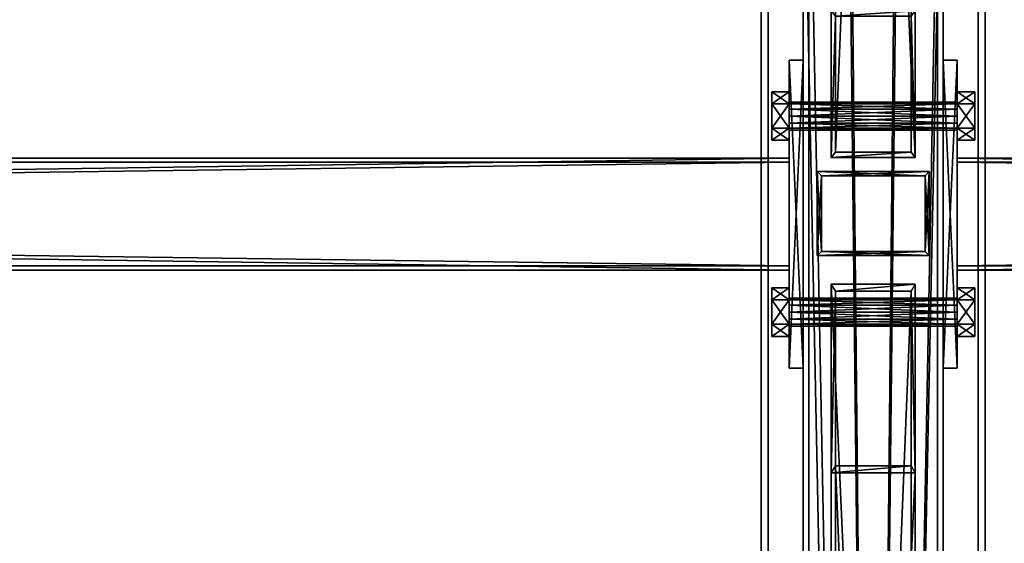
# Model space of a CAD drawing. Header units: millimetres. Extents: x -333 to 67333, y -930 to 39730.
# Tile 354 of 656: x 21690 to 22394, y 5865 to 6239. Entities that reach past the tile are written whole.
import ezdxf

# ---------------------------------------------------------------- set-up
doc = ezdxf.new("R2010")
doc.units = ezdxf.units.MM
for name, color, linetype in [('2', 7, 'Continuous'), ('3', 7, 'Continuous'), ('5', 7, 'Continuous'), ('6', 7, 'Continuous'), ('8', 7, 'Continuous'), ('95', 7, 'Continuous'), ('99', 7, 'Continuous')]:
    doc.layers.add(name, color=color, linetype=linetype)

msp = doc.modelspace()

# ---------------------------------------------------------------- meshes
at = {"layer": '2', "color": 20}
mesh = msp.add_polyface(dxfattribs=at)
corners = [(22337, 6127.3, 4366.64), (22337, 6073.3, 4355.16), (22337, 6073.3, 3080), (22337, 6127.3, 3080), (22263, 6073.3, 4355.16), (22263, 6073.3, 3080), (22263, 6127.3, 4366.64), (22263, 6127.3, 3080), (22340, 6130.3, 4367.28), (22260, 6130.3, 4367.28), (22260, 6130.3, 3080), (22340, 6130.3, 3080), (22260, 6070.3, 4354.52), (22260, 6070.3, 3080), (22340, 6070.3, 4354.52), (22340, 6070.3, 3080)]
mesh.append_faces([[corners[k] for k in face] for face in [(0, 2, 3, 3), (1, 5, 2, 2), (4, 7, 5, 5), (6, 3, 7, 7), (8, 10, 11, 11), (9, 13, 10, 10), (12, 15, 13, 13), (14, 11, 15, 15)]], dxfattribs={"vtx0": -1, "color": 20})
mesh.append_faces([[corners[k] for k in face] for face in [(9, 6, 12, 12), (6, 8, 0, 0), (0, 8, 1, 1), (12, 4, 14, 14), (4, 12, 6, 6), (14, 1, 8, 8), (11, 3, 15, 15), (3, 10, 7, 7), (7, 10, 5, 5), (15, 2, 13, 13), (2, 15, 3, 3), (13, 5, 10, 10)]], dxfattribs={"vtx0": -1, "vtx1": -1, "color": 20})
mesh.append_faces([[corners[k] for k in face] for face in [(6, 9, 8, 8), (14, 4, 1, 1), (3, 11, 10, 10), (13, 2, 5, 5)]], dxfattribs={"vtx0": -1, "vtx2": -1, "vtx3": -1, "color": 20})
mesh.append_faces([[corners[k] for k in face] for face in [(0, 1, 2, 2), (1, 4, 5, 5), (4, 6, 7, 7), (6, 0, 3, 3), (8, 9, 10, 10), (9, 12, 13, 13), (12, 14, 15, 15), (14, 8, 11, 11)]], dxfattribs={"vtx2": -1, "vtx3": -1, "color": 20})
at = {"layer": '3', "color": 91}
mesh = msp.add_polyface(dxfattribs=at)
corners = [(22240, 6137, 2983), (22240, 6063, 2983), (16760, 6063, 2983), (16760, 6137, 2983), (22240, 6063, 3057), (16760, 6063, 3057), (22240, 6137, 3057), (16760, 6137, 3057), (22240, 6140, 2980), (22240, 6140, 3060), (16760, 6140, 3060), (16760, 6140, 2980), (22240, 6060, 3060), (16760, 6060, 3060), (22240, 6060, 2980), (16760, 6060, 2980)]
mesh.append_faces([[corners[k] for k in face] for face in [(0, 2, 3, 3), (1, 5, 2, 2), (4, 7, 5, 5), (6, 3, 7, 7), (8, 10, 11, 11), (9, 13, 10, 10), (12, 15, 13, 13), (14, 11, 15, 15)]], dxfattribs={"vtx0": -1, "color": 91})
mesh.append_faces([[corners[k] for k in face] for face in [(9, 6, 12, 12), (6, 8, 0, 0), (0, 8, 1, 1), (12, 4, 14, 14), (4, 12, 6, 6), (14, 1, 8, 8), (11, 3, 15, 15), (3, 10, 7, 7), (7, 10, 5, 5), (15, 2, 13, 13), (2, 15, 3, 3), (13, 5, 10, 10)]], dxfattribs={"vtx0": -1, "vtx1": -1, "color": 91})
mesh.append_faces([[corners[k] for k in face] for face in [(6, 9, 8, 8), (14, 4, 1, 1), (3, 11, 10, 10), (13, 2, 5, 5)]], dxfattribs={"vtx0": -1, "vtx2": -1, "vtx3": -1, "color": 91})
mesh.append_faces([[corners[k] for k in face] for face in [(0, 1, 2, 2), (1, 4, 5, 5), (4, 6, 7, 7), (6, 0, 3, 3), (8, 9, 10, 10), (9, 12, 13, 13), (12, 14, 15, 15), (14, 8, 11, 11)]], dxfattribs={"vtx2": -1, "vtx3": -1, "color": 91})
mesh = msp.add_polyface(dxfattribs=at)
corners = [(27840, 6137, 2983), (27840, 6063, 2983), (22360, 6063, 2983), (22360, 6137, 2983), (27840, 6063, 3057), (22360, 6063, 3057), (27840, 6137, 3057), (22360, 6137, 3057), (27840, 6140, 2980), (27840, 6140, 3060), (22360, 6140, 3060), (22360, 6140, 2980), (27840, 6060, 3060), (22360, 6060, 3060), (27840, 6060, 2980), (22360, 6060, 2980)]
mesh.append_faces([[corners[k] for k in face] for face in [(0, 2, 3, 3), (1, 5, 2, 2), (4, 7, 5, 5), (6, 3, 7, 7), (8, 10, 11, 11), (9, 13, 10, 10), (12, 15, 13, 13), (14, 11, 15, 15)]], dxfattribs={"vtx0": -1, "color": 91})
mesh.append_faces([[corners[k] for k in face] for face in [(9, 6, 12, 12), (6, 8, 0, 0), (0, 8, 1, 1), (12, 4, 14, 14), (4, 12, 6, 6), (14, 1, 8, 8), (11, 3, 15, 15), (3, 10, 7, 7), (7, 10, 5, 5), (15, 2, 13, 13), (2, 15, 3, 3), (13, 5, 10, 10)]], dxfattribs={"vtx0": -1, "vtx1": -1, "color": 91})
mesh.append_faces([[corners[k] for k in face] for face in [(6, 9, 8, 8), (14, 4, 1, 1), (3, 11, 10, 10), (13, 2, 5, 5)]], dxfattribs={"vtx0": -1, "vtx2": -1, "vtx3": -1, "color": 91})
mesh.append_faces([[corners[k] for k in face] for face in [(0, 1, 2, 2), (1, 4, 5, 5), (4, 6, 7, 7), (6, 0, 3, 3), (8, 9, 10, 10), (9, 12, 13, 13), (12, 14, 15, 15), (14, 8, 11, 11)]], dxfattribs={"vtx2": -1, "vtx3": -1, "color": 91})
at = {"layer": '5', "color": 131}
mesh = msp.add_polyface(dxfattribs=at)
corners = [(22346, 185.3, 2984), (22254, 185.3, 2984), (22254, 9385, 2984), (22346, 9385, 2984), (22254, 185.3, 3076), (22254, 9385, 3076), (22346, 185.3, 3076), (22346, 9385, 3076), (22350, 185.3, 2980), (22350, 185.3, 3080), (22350, 9385, 3080), (22350, 9385, 2980), (22250, 185.3, 3080), (22250, 9385, 3080), (22250, 185.3, 2980), (22250, 9385, 2980)]
mesh.append_faces([[corners[k] for k in face] for face in [(0, 2, 3, 3), (1, 5, 2, 2), (4, 7, 5, 5), (6, 3, 7, 7), (8, 10, 11, 11), (9, 13, 10, 10), (12, 15, 13, 13), (14, 11, 15, 15)]], dxfattribs={"vtx0": -1, "color": 131})
mesh.append_faces([[corners[k] for k in face] for face in [(9, 6, 12, 12), (6, 8, 0, 0), (0, 8, 1, 1), (12, 4, 14, 14), (4, 12, 6, 6), (14, 1, 8, 8), (11, 3, 15, 15), (3, 10, 7, 7), (7, 10, 5, 5), (15, 2, 13, 13), (2, 15, 3, 3), (13, 5, 10, 10)]], dxfattribs={"vtx0": -1, "vtx1": -1, "color": 131})
mesh.append_faces([[corners[k] for k in face] for face in [(6, 9, 8, 8), (14, 4, 1, 1), (3, 11, 10, 10), (13, 2, 5, 5)]], dxfattribs={"vtx0": -1, "vtx2": -1, "vtx3": -1, "color": 131})
mesh.append_faces([[corners[k] for k in face] for face in [(0, 1, 2, 2), (1, 4, 5, 5), (4, 6, 7, 7), (6, 0, 3, 3), (8, 9, 10, 10), (9, 12, 13, 13), (12, 14, 15, 15), (14, 8, 11, 11)]], dxfattribs={"vtx2": -1, "vtx3": -1, "color": 131})
at = {"layer": '6', "color": 2}
mesh = msp.add_polyface(dxfattribs=at)
corners = [(22225, 7914.78, 4751.68), (22375, 7914.78, 4751.68), (22375, 175.3, 3106.65), (22225, 175.3, 3106.65), (22375, 7883.59, 4898.4), (22375, 25.3, 3228.12), (22225, 7883.59, 4898.4), (22225, 25.3, 3228.12), (22220, 7915.82, 4746.79), (22220, 7882.55, 4903.29), (22220, 20.3, 3232.17), (22220, 180.3, 3102.61), (22380, 7882.55, 4903.29), (22380, 20.3, 3232.17), (22380, 7915.82, 4746.79), (22380, 180.3, 3102.61)]
mesh.append_faces([[corners[k] for k in face] for face in [(0, 2, 3, 3), (1, 5, 2, 2), (4, 7, 5, 5), (6, 3, 7, 7), (8, 10, 11, 11), (9, 13, 10, 10), (12, 15, 13, 13), (14, 11, 15, 15)]], dxfattribs={"vtx0": -1, "color": 2})
mesh.append_faces([[corners[k] for k in face] for face in [(9, 6, 12, 12), (6, 8, 0, 0), (0, 8, 1, 1), (12, 4, 14, 14), (4, 12, 6, 6), (14, 1, 8, 8), (11, 3, 15, 15), (3, 10, 7, 7), (7, 10, 5, 5), (15, 2, 13, 13), (2, 15, 3, 3), (13, 5, 10, 10)]], dxfattribs={"vtx0": -1, "vtx1": -1, "color": 2})
mesh.append_faces([[corners[k] for k in face] for face in [(6, 9, 8, 8), (14, 4, 1, 1), (3, 11, 10, 10), (13, 2, 5, 5)]], dxfattribs={"vtx0": -1, "vtx2": -1, "vtx3": -1, "color": 2})
mesh.append_faces([[corners[k] for k in face] for face in [(0, 1, 2, 2), (1, 4, 5, 5), (4, 6, 7, 7), (6, 0, 3, 3), (8, 9, 10, 10), (9, 12, 13, 13), (12, 14, 15, 15), (14, 8, 11, 11)]], dxfattribs={"vtx2": -1, "vtx3": -1, "color": 2})
at = {"layer": '8', "color": 253}
mesh = msp.add_polyface(dxfattribs=at)
corners = [(22273, 7599.78, 4679.61), (22327, 7599.78, 4679.61), (22327, 6241.3, 3080), (22273, 6241.3, 3080), (22327, 7481.31, 4654.43), (22327, 6144.22, 3080), (22273, 7481.31, 4654.43), (22273, 6144.22, 3080), (22270, 7604.58, 4680.63), (22270, 7476.51, 4653.41), (22270, 6140.28, 3080), (22270, 6245.24, 3080), (22330, 7476.51, 4653.41), (22330, 6140.28, 3080), (22330, 7604.58, 4680.63), (22330, 6245.24, 3080)]
mesh.append_faces([[corners[k] for k in face] for face in [(0, 2, 3, 3), (1, 5, 2, 2), (4, 7, 5, 5), (6, 3, 7, 7), (8, 10, 11, 11), (9, 13, 10, 10), (12, 15, 13, 13), (14, 11, 15, 15)]], dxfattribs={"vtx0": -1, "color": 253})
mesh.append_faces([[corners[k] for k in face] for face in [(9, 6, 12, 12), (6, 8, 0, 0), (0, 8, 1, 1), (12, 4, 14, 14), (4, 12, 6, 6), (14, 1, 8, 8), (11, 3, 15, 15), (3, 10, 7, 7), (7, 10, 5, 5), (15, 2, 13, 13), (2, 15, 3, 3), (13, 5, 10, 10)]], dxfattribs={"vtx0": -1, "vtx1": -1, "color": 253})
mesh.append_faces([[corners[k] for k in face] for face in [(6, 9, 8, 8), (14, 4, 1, 1), (3, 11, 10, 10), (13, 2, 5, 5)]], dxfattribs={"vtx0": -1, "vtx2": -1, "vtx3": -1, "color": 253})
mesh.append_faces([[corners[k] for k in face] for face in [(0, 1, 2, 2), (1, 4, 5, 5), (4, 6, 7, 7), (6, 0, 3, 3), (8, 9, 10, 10), (9, 12, 13, 13), (12, 14, 15, 15), (14, 8, 11, 11)]], dxfattribs={"vtx2": -1, "vtx3": -1, "color": 253})
mesh = msp.add_polyface(dxfattribs=at)
corners = [(22273, 5920.24, 3080), (22327, 5920.24, 3080), (22327, 4612.96, 4044.77), (22273, 4612.96, 4044.77), (22327, 6044.86, 3080), (22327, 4709.72, 4065.33), (22273, 6044.86, 3080), (22273, 4709.72, 4065.33), (22270, 5915.19, 3080), (22270, 6049.91, 3080), (22270, 4713.64, 4066.17), (22270, 4609.04, 4043.93), (22330, 6049.91, 3080), (22330, 4713.64, 4066.17), (22330, 5915.19, 3080), (22330, 4609.04, 4043.93)]
mesh.append_faces([[corners[k] for k in face] for face in [(0, 2, 3, 3), (1, 5, 2, 2), (4, 7, 5, 5), (6, 3, 7, 7), (8, 10, 11, 11), (9, 13, 10, 10), (12, 15, 13, 13), (14, 11, 15, 15)]], dxfattribs={"vtx0": -1, "color": 253})
mesh.append_faces([[corners[k] for k in face] for face in [(9, 6, 12, 12), (6, 8, 0, 0), (0, 8, 1, 1), (12, 4, 14, 14), (4, 12, 6, 6), (14, 1, 8, 8), (11, 3, 15, 15), (3, 10, 7, 7), (7, 10, 5, 5), (15, 2, 13, 13), (2, 15, 3, 3), (13, 5, 10, 10)]], dxfattribs={"vtx0": -1, "vtx1": -1, "color": 253})
mesh.append_faces([[corners[k] for k in face] for face in [(6, 9, 8, 8), (14, 4, 1, 1), (3, 11, 10, 10), (13, 2, 5, 5)]], dxfattribs={"vtx0": -1, "vtx2": -1, "vtx3": -1, "color": 253})
mesh.append_faces([[corners[k] for k in face] for face in [(0, 1, 2, 2), (1, 4, 5, 5), (4, 6, 7, 7), (6, 0, 3, 3), (8, 9, 10, 10), (9, 12, 13, 13), (12, 14, 15, 15), (14, 8, 11, 11)]], dxfattribs={"vtx2": -1, "vtx3": -1, "color": 253})
at = {"layer": '95', "color": 7}
mesh = msp.add_polyface(dxfattribs=at)
corners = [(22240, 6040, 3020), (22240, 6038.66, 3015), (22360, 6038.66, 3015), (22360, 6040, 3020), (22240, 6035, 3011.34), (22360, 6035, 3011.34), (22240, 6030, 3010), (22360, 6030, 3010), (22240, 6025, 3011.34), (22360, 6025, 3011.34), (22240, 6021.34, 3015), (22360, 6021.34, 3015), (22240, 6020, 3020), (22360, 6020, 3020), (22240, 6021.34, 3025), (22360, 6021.34, 3025), (22240, 6025, 3028.66), (22360, 6025, 3028.66), (22240, 6030, 3030), (22360, 6030, 3030), (22240, 6035, 3028.66), (22360, 6035, 3028.66), (22240, 6038.66, 3025), (22360, 6038.66, 3025), (22360, 6047.32, 3020), (22360, 6038.66, 3005), (22372.5, 6038.66, 3005), (22372.5, 6047.32, 3020), (22360, 6021.34, 3005), (22372.5, 6021.34, 3005), (22360, 6012.68, 3020), (22372.5, 6012.68, 3020), (22360, 6021.34, 3035), (22372.5, 6021.34, 3035), (22360, 6038.66, 3035), (22372.5, 6038.66, 3035), (22227.5, 6047.32, 3020), (22227.5, 6038.66, 3005), (22240, 6038.66, 3005), (22240, 6047.32, 3020), (22227.5, 6021.34, 3005), (22240, 6021.34, 3005), (22227.5, 6012.68, 3020), (22240, 6012.68, 3020), (22227.5, 6021.34, 3035), (22240, 6021.34, 3035), (22227.5, 6038.66, 3035), (22240, 6038.66, 3035), (22240, 6180, 3020), (22240, 6178.66, 3015), (22360, 6178.66, 3015), (22360, 6180, 3020), (22240, 6175, 3011.34), (22360, 6175, 3011.34), (22240, 6170, 3010), (22360, 6170, 3010), (22240, 6165, 3011.34), (22360, 6165, 3011.34), (22240, 6161.34, 3015), (22360, 6161.34, 3015), (22240, 6160, 3020), (22360, 6160, 3020), (22240, 6161.34, 3025), (22360, 6161.34, 3025), (22240, 6165, 3028.66), (22360, 6165, 3028.66), (22240, 6170, 3030), (22360, 6170, 3030), (22240, 6175, 3028.66), (22360, 6175, 3028.66), (22240, 6178.66, 3025), (22360, 6178.66, 3025), (22360, 6187.32, 3020), (22360, 6178.66, 3005), (22372.5, 6178.66, 3005), (22372.5, 6187.32, 3020), (22360, 6161.34, 3005), (22372.5, 6161.34, 3005), (22360, 6152.68, 3020), (22372.5, 6152.68, 3020), (22360, 6161.34, 3035), (22372.5, 6161.34, 3035), (22360, 6178.66, 3035), (22372.5, 6178.66, 3035), (22227.5, 6187.32, 3020), (22227.5, 6178.66, 3005), (22240, 6178.66, 3005), (22240, 6187.32, 3020), (22227.5, 6161.34, 3005), (22240, 6161.34, 3005), (22227.5, 6152.68, 3020), (22240, 6152.68, 3020), (22227.5, 6161.34, 3035), (22240, 6161.34, 3035), (22227.5, 6178.66, 3035), (22240, 6178.66, 3035)]
mesh.append_faces([[corners[k] for k in face] for face in [(0, 2, 3, 3), (1, 5, 2, 2), (4, 7, 5, 5), (6, 9, 7, 7), (8, 11, 9, 9), (10, 13, 11, 11), (12, 15, 13, 13), (14, 17, 15, 15), (16, 19, 17, 17), (18, 21, 19, 19), (20, 23, 21, 21), (22, 3, 23, 23), (4, 8, 6, 6), (16, 20, 18, 18), (23, 19, 21, 21), (11, 7, 9, 9), (24, 26, 27, 27), (25, 29, 26, 26), (28, 31, 29, 29), (30, 33, 31, 31), (32, 35, 33, 33), (34, 27, 35, 35), (25, 30, 28, 28), (32, 24, 34, 34), (27, 33, 35, 35), (31, 26, 29, 29), (36, 38, 39, 39), (37, 41, 38, 38), (40, 43, 41, 41), (42, 45, 43, 43), (44, 47, 45, 45), (46, 39, 47, 47), (37, 42, 40, 40), (44, 36, 46, 46), (39, 45, 47, 47), (43, 38, 41, 41), (48, 50, 51, 51), (49, 53, 50, 50), (52, 55, 53, 53), (54, 57, 55, 55), (56, 59, 57, 57), (58, 61, 59, 59), (60, 63, 61, 61), (62, 65, 63, 63), (64, 67, 65, 65), (66, 69, 67, 67), (68, 71, 69, 69), (70, 51, 71, 71), (52, 56, 54, 54), (66, 70, 68, 68), (71, 67, 69, 69), (59, 55, 57, 57), (72, 74, 75, 75), (73, 77, 74, 74), (76, 79, 77, 77), (78, 81, 79, 79), (80, 83, 81, 81), (82, 75, 83, 83), (73, 78, 76, 76), (80, 72, 82, 82), (75, 81, 83, 83), (79, 74, 77, 77), (84, 86, 87, 87), (85, 89, 86, 86), (88, 91, 89, 89), (90, 93, 91, 91), (92, 95, 93, 93), (94, 87, 95, 95), (85, 90, 88, 88), (92, 84, 94, 94), (87, 93, 95, 95), (91, 86, 89, 89)]], dxfattribs={"vtx0": -1, "color": 7})
mesh.append_faces([[corners[k] for k in face] for face in [(8, 4, 10, 10), (10, 1, 12, 12), (12, 0, 14, 14), (14, 22, 16, 16), (19, 23, 17, 17), (17, 3, 15, 15), (15, 2, 13, 13), (13, 5, 11, 11), (30, 24, 32, 32), (33, 26, 31, 31), (42, 36, 44, 44), (45, 38, 43, 43), (56, 52, 58, 58), (58, 49, 60, 60), (60, 48, 62, 62), (62, 70, 64, 64), (64, 70, 66, 66), (67, 71, 65, 65), (65, 51, 63, 63), (63, 50, 61, 61), (61, 53, 59, 59), (78, 72, 80, 80), (81, 74, 79, 79), (90, 84, 92, 92), (93, 86, 91, 91)]], dxfattribs={"vtx0": -1, "vtx1": -1, "color": 7})
mesh.append_faces([[corners[k] for k in face] for face in [(10, 4, 1, 1), (12, 1, 0, 0), (14, 0, 22, 22), (16, 22, 20, 20), (17, 23, 3, 3), (15, 3, 2, 2), (13, 2, 5, 5), (11, 5, 7, 7), (30, 25, 24, 24), (33, 27, 26, 26), (42, 37, 36, 36), (45, 39, 38, 38), (58, 52, 49, 49), (60, 49, 48, 48), (62, 48, 70, 70), (65, 71, 51, 51), (63, 51, 50, 50), (61, 50, 53, 53), (59, 53, 55, 55), (78, 73, 72, 72), (81, 75, 74, 74), (90, 85, 84, 84), (93, 87, 86, 86)]], dxfattribs={"vtx0": -1, "vtx2": -1, "vtx3": -1, "color": 7})
mesh.append_faces([[corners[k] for k in face] for face in [(0, 1, 2, 2), (1, 4, 5, 5), (4, 6, 7, 7), (6, 8, 9, 9), (8, 10, 11, 11), (10, 12, 13, 13), (12, 14, 15, 15), (14, 16, 17, 17), (16, 18, 19, 19), (18, 20, 21, 21), (20, 22, 23, 23), (22, 0, 3, 3), (24, 25, 26, 26), (25, 28, 29, 29), (28, 30, 31, 31), (30, 32, 33, 33), (32, 34, 35, 35), (34, 24, 27, 27), (36, 37, 38, 38), (37, 40, 41, 41), (40, 42, 43, 43), (42, 44, 45, 45), (44, 46, 47, 47), (46, 36, 39, 39), (48, 49, 50, 50), (49, 52, 53, 53), (52, 54, 55, 55), (54, 56, 57, 57), (56, 58, 59, 59), (58, 60, 61, 61), (60, 62, 63, 63), (62, 64, 65, 65), (64, 66, 67, 67), (66, 68, 69, 69), (68, 70, 71, 71), (70, 48, 51, 51), (72, 73, 74, 74), (73, 76, 77, 77), (76, 78, 79, 79), (78, 80, 81, 81), (80, 82, 83, 83), (82, 72, 75, 75), (84, 85, 86, 86), (85, 88, 89, 89), (88, 90, 91, 91), (90, 92, 93, 93), (92, 94, 95, 95), (94, 84, 87, 87)]], dxfattribs={"vtx2": -1, "vtx3": -1, "color": 7})
at = {"layer": '99', "color": 7}
mesh = msp.add_polyface(dxfattribs=at)
corners = [(22250, 5990, 3060), (22250, 6210, 3060), (22250, 6210, 2980), (22250, 5990, 2980), (22240, 6210, 3060), (22240, 6210, 2980), (22240, 5990, 3060), (22240, 5990, 2980)]
mesh.append_faces([[corners[k] for k in face] for face in [(0, 2, 3, 3), (1, 5, 2, 2), (4, 7, 5, 5), (6, 3, 7, 7), (1, 6, 4, 4), (3, 5, 7, 7)]], dxfattribs={"vtx0": -1, "color": 7})
mesh.append_faces([[corners[k] for k in face] for face in [(0, 1, 2, 2), (1, 4, 5, 5), (4, 6, 7, 7), (6, 0, 3, 3), (1, 0, 6, 6), (3, 2, 5, 5)]], dxfattribs={"vtx2": -1, "vtx3": -1, "color": 7})
mesh = msp.add_polyface(dxfattribs=at)
corners = [(22350, 6210, 3060), (22350, 5990, 3060), (22350, 5990, 2980), (22350, 6210, 2980), (22360, 5990, 3060), (22360, 5990, 2980), (22360, 6210, 3060), (22360, 6210, 2980)]
mesh.append_faces([[corners[k] for k in face] for face in [(0, 2, 3, 3), (1, 5, 2, 2), (4, 7, 5, 5), (6, 3, 7, 7), (1, 6, 4, 4), (3, 5, 7, 7)]], dxfattribs={"vtx0": -1, "color": 7})
mesh.append_faces([[corners[k] for k in face] for face in [(0, 1, 2, 2), (1, 4, 5, 5), (4, 6, 7, 7), (6, 0, 3, 3), (1, 0, 6, 6), (3, 2, 5, 5)]], dxfattribs={"vtx2": -1, "vtx3": -1, "color": 7})

doc.saveas('drawing.dxf')
